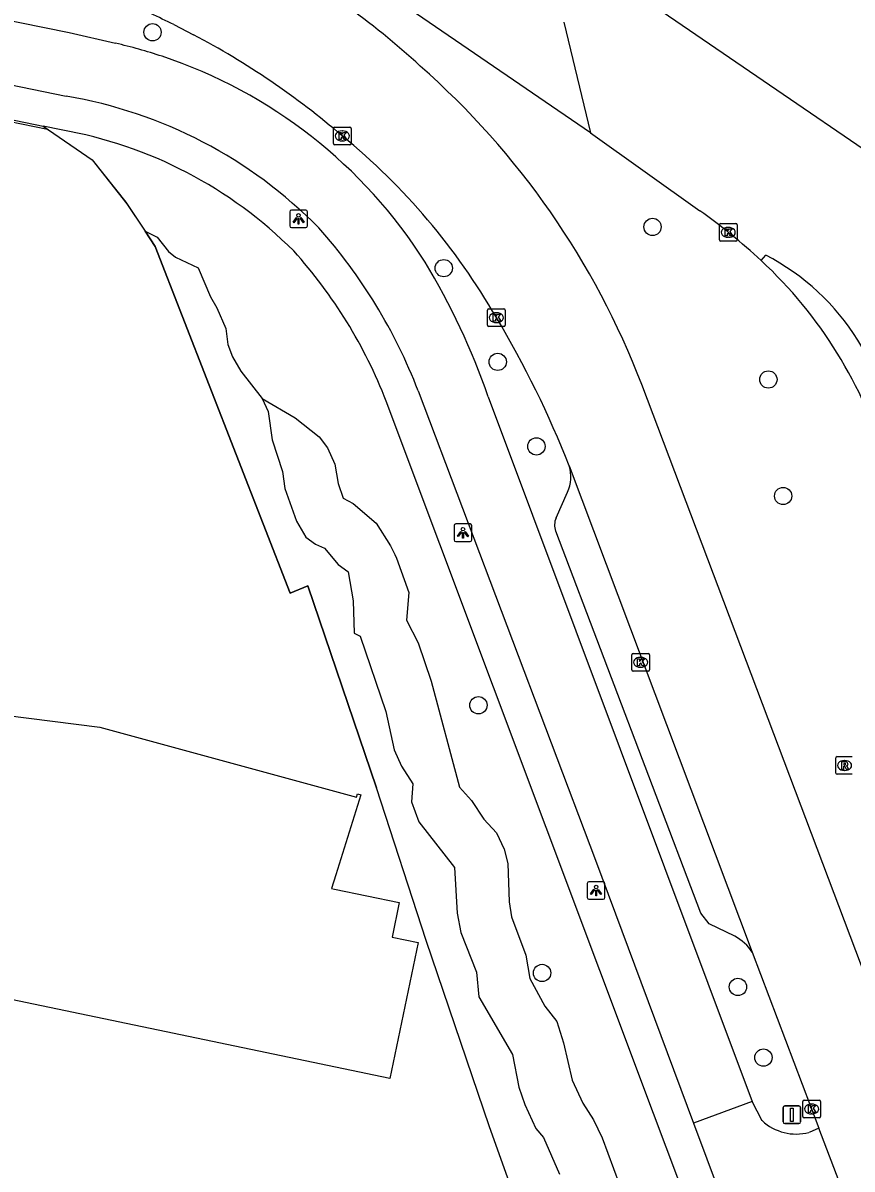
# Model space of a CAD drawing. Extents: x 157692 to 159670, y 381454 to 383289.
# Drawn here: x 158771.4 to 158818.3, y 381983.4 to 382048.1 of the extents above; entities that cross this region are included whole.
import ezdxf

# ---------------------------------------------------------------- set-up
doc = ezdxf.new("R2010")
doc.units = 0
for name, color, linetype in [('IMGEO_Boom', 7, 'Continuous'), ('IMGEO_Fietspad_gesloten', 7, 'Continuous'), ('IMGEO_Groenvoorziening', 7, 'Continuous'), ('IMGEO_Hek', 7, 'Continuous'), ('IMGEO_Kolk', 7, 'Continuous'), ('IMGEO_Lichtpunt', 7, 'Continuous'), ('IMGEO_Pand', 7, 'Continuous'), ('IMGEO_Parkeervlak_open', 7, 'Continuous'), ('IMGEO_Rijbaan_lokaal_open', 7, 'Continuous'), ('IMGEO_Rijbaan_regionaal_gesloten', 7, 'Continuous'), ('IMGEO_Rijbaan_regionaal_open', 7, 'Continuous'), ('IMGEO_Rioolput', 7, 'Continuous'), ('IMGEO_Verkeersbordpaal', 7, 'Continuous'), ('IMGEO_Voetpad_open', 7, 'Continuous')]:
    doc.layers.add(name, color=color, linetype=linetype)

msp = doc.modelspace()

# ---------------------------------------------------------------- linework, layer by layer
at = {"layer": 'IMGEO_Boom'}
for centre in [(158778.735, 382047.616), (158807.001, 382036.615), (158795.202, 382034.283), (158798.251, 382028.988), (158813.549, 382027.99), (158800.438, 382024.209), (158814.385, 382021.405), (158797.16, 382009.578), (158800.757, 381994.446), (158811.828, 381993.656), (158813.273, 381989.664)]:
    msp.add_circle(centre, 0.489, dxfattribs=at)
at = {"layer": 'IMGEO_Fietspad_gesloten'}
for points in [[(158748.896, 382052.715), (158774.025, 382047.607), (158776.64, 382046.995)], [(158746.373, 382049.67), (158773.852, 382044.005)], [(158793.751, 382027.353), (158803.769, 382000.822), (158809.322, 381985.948)], [(158797.711, 382027.016), (158812.631, 381987.183)], [(158812.631, 381987.183), (158809.322, 381985.948)], [(158813.192, 381986.098), (158812.631, 381987.183)], [(158809.322, 381985.948), (158814.476, 381972.144)], [(158816.403, 381985.672), (158815.847, 381985.433)]]:
    msp.add_lwpolyline(points, dxfattribs=at)
for centre, radius, start, end in [((158770.485, 382019.899), 27.786, 71.55639, 77.20266), ((158770.398, 382019.593), 28.104, 32.32049, 71.58521), ((158769.513, 382018.265), 26.103, 44.48478, 80.4318), ((158765.743, 382016.579), 30.008, 21.04035, 41.73664), ((158759.959, 382013.961), 39.945, 19.07632, 31.14215), ((158815.129, 381988.2), 2.858, 227.33371, 284.54303)]:
    msp.add_arc(centre, radius, start, end, dxfattribs=at)
at = {"layer": 'IMGEO_Groenvoorziening'}
for points in [[(158772.553, 382042.313), (158775.33, 382040.401), (158777.286, 382037.926), (158778.315, 382036.37)], [(158778.315, 382036.37), (158779.001, 382036.028), (158779.643, 382035.227), (158780.039, 382034.899), (158781.317, 382034.293), (158782.005, 382032.656), (158782.368, 382032.034), (158782.885, 382030.871), (158783, 382029.971), (158783.263, 382029.269), (158783.72, 382028.459), (158784.931, 382026.91)], [(158804.242, 381967.659), (158797.792, 381985.757), (158794.203, 381996.276), (158791.398, 382004.912), (158787.515, 382016.319), (158786.523, 382015.913), (158778.888, 382035.503), (158778.315, 382036.37)], [(158784.931, 382026.91), (158786.807, 382025.823), (158788.16, 382024.755), (158788.618, 382024.127), (158789.047, 382023.204), (158789.235, 382022.113), (158789.521, 382021.287), (158790.074, 382020.973), (158791.374, 382019.874), (158792.188, 382018.597), (158792.431, 382018.093), (158792.531, 382017.886), (158793.221, 382015.948), (158793.094, 382014.387), (158793.747, 382013.11), (158794.493, 382010.935), (158796.086, 382004.954), (158796.759, 382004.199), (158797.472, 382003.148), (158798.179, 382002.362), (158798.616, 382001.444), (158798.829, 382000.632), (158798.897, 381998.469), (158799.03, 381997.628), (158799.838, 381995.446), (158800.065, 381994.133), (158800.906, 381992.571), (158801.598, 381991.7), (158801.974, 381990.504), (158802.456, 381988.389), (158803.052, 381987.085), (158803.667, 381986.154), (158804.159, 381985.128), (158805.114, 381982.535)], [(158784.931, 382026.91), (158785.268, 382026.187), (158785.498, 382024.581), (158786.082, 382022.782), (158786.216, 382021.825), (158786.868, 382019.99), (158787.405, 382019.069), (158787.952, 382018.687), (158788.45, 382018.459), (158789.237, 382017.526), (158789.777, 382017.135), (158789.801, 382017.117), (158790.078, 382015.481), (158790.135, 382013.651), (158790.479, 382013.476), (158791.922, 382009.225), (158792.403, 382007.06), (158792.804, 382006.138), (158793.446, 382005.135), (158793.381, 382004.127), (158793.794, 382002.987), (158795.8, 382000.407), (158795.964, 381997.819), (158796.161, 381996.727), (158797.059, 381994.485), (158797.188, 381993.106), (158799.083, 381989.839), (158799.447, 381987.985), (158799.777, 381987.007), (158800.408, 381985.664), (158800.836, 381985.151), (158801.738, 381983.07)]]:
    msp.add_lwpolyline(points, dxfattribs=at)
at = {"layer": 'IMGEO_Hek'}
for points in [[(158746.324, 382047.568), (158772.791, 382042.143), (158773.459, 382041.685)], [(158773.459, 382041.685), (158775.33, 382040.401), (158777.23, 382038.011), (158778.315, 382036.37)], [(158778.315, 382036.37), (158778.888, 382035.503), (158786.523, 382015.913), (158787.515, 382016.319)], [(158787.515, 382016.319), (158791.398, 382004.912)], [(158794.203, 381996.276), (158791.398, 382004.912)], [(158804.242, 381967.659), (158797.792, 381985.757), (158794.203, 381996.276)]]:
    msp.add_lwpolyline(points, dxfattribs=at)
at = {"layer": 'IMGEO_Kolk'}
for p, q in [((158788.963, 382041.331), (158788.963, 382042.183)), ((158789.038, 382042.257), (158789.89, 382042.257)), ((158789.964, 382042.183), (158789.964, 382041.331)), ((158789.451, 382042.037), (158789.476, 382042.037)), ((158789.89, 382041.257), (158789.038, 382041.257)), ((158789.474, 382041.477), (158789.449, 382041.477)), ((158810.78, 382035.88), (158810.78, 382036.732)), ((158810.855, 382036.806), (158811.707, 382036.806)), ((158811.268, 382036.586), (158811.293, 382036.586)), ((158811.781, 382036.732), (158811.781, 382035.88)), ((158811.707, 382035.806), (158810.855, 382035.806)), ((158811.291, 382036.026), (158811.266, 382036.026)), ((158797.675, 382031.06), (158797.675, 382031.912)), ((158797.75, 382031.986), (158798.602, 382031.986)), ((158798.676, 382031.912), (158798.676, 382031.06)), ((158798.186, 382031.206), (158798.161, 382031.206)), ((158798.163, 382031.766), (158798.188, 382031.766)), ((158798.602, 382030.986), (158797.75, 382030.986)), ((158805.829, 382011.58), (158805.829, 382012.432)), ((158805.904, 382012.506), (158806.756, 382012.506)), ((158806.83, 382012.432), (158806.83, 382011.58)), ((158806.34, 382011.726), (158806.315, 382011.726)), ((158806.317, 382012.286), (158806.342, 382012.286)), ((158806.756, 382011.506), (158805.904, 382011.506)), ((158815.492, 381986.33), (158815.492, 381987.182)), ((158815.567, 381987.256), (158816.419, 381987.256)), ((158816.493, 381987.182), (158816.493, 381986.33)), ((158816.003, 381986.476), (158815.978, 381986.476)), ((158815.98, 381987.036), (158816.005, 381987.036)), ((158816.419, 381986.256), (158815.567, 381986.256))]:
    msp.add_line(p, q, dxfattribs=at)
for points in [[(158788.963, 382041.331), (158788.963, 382042.183)], [(158789.038, 382042.257), (158789.89, 382042.257)], [(158789.964, 382042.183), (158789.964, 382041.331)], [(158789.284, 382041.957), (158789.407, 382041.957), (158789.407, 382041.806), (158789.537, 382041.957), (158789.701, 382041.957), (158789.555, 382041.806), (158789.708, 382041.557), (158789.556, 382041.557), (158789.471, 382041.721), (158789.407, 382041.654), (158789.407, 382041.557), (158789.284, 382041.557), (158789.284, 382041.957)], [(158789.89, 382041.257), (158789.038, 382041.257)], [(158810.78, 382035.88), (158810.78, 382036.732)], [(158810.855, 382036.806), (158811.707, 382036.806)], [(158811.101, 382036.506), (158811.224, 382036.506), (158811.224, 382036.355), (158811.354, 382036.506), (158811.518, 382036.506), (158811.372, 382036.355), (158811.525, 382036.106), (158811.373, 382036.106), (158811.288, 382036.27), (158811.224, 382036.203), (158811.224, 382036.106), (158811.101, 382036.106), (158811.101, 382036.506)], [(158811.781, 382036.732), (158811.781, 382035.88)], [(158811.707, 382035.806), (158810.855, 382035.806)], [(158797.675, 382031.06), (158797.675, 382031.912)], [(158797.75, 382031.986), (158798.602, 382031.986)], [(158798.676, 382031.912), (158798.676, 382031.06)], [(158797.996, 382031.686), (158798.119, 382031.686), (158798.119, 382031.535), (158798.249, 382031.686), (158798.413, 382031.686), (158798.267, 382031.535), (158798.42, 382031.286), (158798.268, 382031.286), (158798.183, 382031.45), (158798.119, 382031.383), (158798.119, 382031.286), (158797.996, 382031.286), (158797.996, 382031.686)], [(158798.602, 382030.986), (158797.75, 382030.986)], [(158805.829, 382011.58), (158805.829, 382012.432)], [(158805.904, 382012.506), (158806.756, 382012.506)], [(158806.83, 382012.432), (158806.83, 382011.58)], [(158806.15, 382012.206), (158806.273, 382012.206), (158806.273, 382012.055), (158806.403, 382012.206), (158806.567, 382012.206), (158806.421, 382012.055), (158806.574, 382011.806), (158806.422, 382011.806), (158806.337, 382011.97), (158806.273, 382011.903), (158806.273, 382011.806), (158806.15, 382011.806), (158806.15, 382012.206)], [(158806.756, 382011.506), (158805.904, 382011.506)], [(158815.492, 381986.33), (158815.492, 381987.182)], [(158815.567, 381987.256), (158816.419, 381987.256)], [(158816.493, 381987.182), (158816.493, 381986.33)], [(158815.813, 381986.956), (158815.936, 381986.956), (158815.936, 381986.805), (158816.066, 381986.956), (158816.23, 381986.956), (158816.084, 381986.805), (158816.237, 381986.556), (158816.085, 381986.556), (158816, 381986.72), (158815.936, 381986.653), (158815.936, 381986.556), (158815.813, 381986.556), (158815.813, 381986.956)], [(158816.419, 381986.256), (158815.567, 381986.256)]]:
    msp.add_lwpolyline(points, dxfattribs=at)
for centre, start, end in [((158789.04, 382042.181), 91.55205, 178.44795), ((158789.04, 382042.181), 91.55205, 178.44795), ((158789.888, 382042.181), 1.55205, 88.44795), ((158789.888, 382042.181), 1.55205, 88.44795), ((158789.04, 382041.333), 181.55205, 268.44795), ((158789.04, 382041.333), 181.55205, 268.44795), ((158789.888, 382041.333), 271.55205, 358.44795), ((158789.888, 382041.333), 271.55205, 358.44795), ((158810.857, 382036.73), 91.55205, 178.44795), ((158810.857, 382036.73), 91.55205, 178.44795), ((158811.705, 382036.73), 1.55205, 88.44795), ((158811.705, 382036.73), 1.55205, 88.44795), ((158810.857, 382035.882), 181.55205, 268.44795), ((158810.857, 382035.882), 181.55205, 268.44795), ((158811.705, 382035.882), 271.55205, 358.44795), ((158811.705, 382035.882), 271.55205, 358.44795), ((158797.752, 382031.91), 91.55205, 178.44795), ((158797.752, 382031.91), 91.55205, 178.44795), ((158798.6, 382031.91), 1.55205, 88.44795), ((158798.6, 382031.91), 1.55205, 88.44795), ((158797.752, 382031.062), 181.55205, 268.44795), ((158797.752, 382031.062), 181.55205, 268.44795), ((158798.6, 382031.062), 271.55205, 358.44795), ((158798.6, 382031.062), 271.55205, 358.44795), ((158805.906, 382012.43), 91.55205, 178.44795), ((158805.906, 382012.43), 91.55205, 178.44795), ((158806.754, 382012.43), 1.55205, 88.44795), ((158806.754, 382012.43), 1.55205, 88.44795), ((158805.906, 382011.582), 181.55205, 268.44795), ((158805.906, 382011.582), 181.55205, 268.44795), ((158806.754, 382011.582), 271.55205, 358.44795), ((158806.754, 382011.582), 271.55205, 358.44795), ((158815.569, 381987.18), 91.55205, 178.44795), ((158815.569, 381987.18), 91.55205, 178.44795), ((158816.417, 381987.18), 1.55205, 88.44795), ((158816.417, 381987.18), 1.55205, 88.44795), ((158815.569, 381986.332), 181.55205, 268.44795), ((158815.569, 381986.332), 181.55205, 268.44795), ((158816.417, 381986.332), 271.55205, 358.44795), ((158816.417, 381986.332), 271.55205, 358.44795)]:
    msp.add_arc(centre, 0.0765, start, end, dxfattribs=at)
for centre, major_axis, ratio, start_param, end_param in [((158789.45, 382041.757), (-0.387, 0.002), 0.722429, 4.712389, 7.853982), ((158789.475, 382041.757), (-0.39, 0.002), 0.717154, 1.570796, 4.712389), ((158811.267, 382036.306), (-0.387, 0.002), 0.722429, 4.712389, 7.853982), ((158811.292, 382036.306), (-0.39, 0.002), 0.717154, 1.570796, 4.712389), ((158798.162, 382031.486), (-0.387, 0.002), 0.722429, 4.712389, 7.853982), ((158798.187, 382031.486), (-0.39, 0.002), 0.717154, 1.570796, 4.712389), ((158806.316, 382012.006), (-0.387, 0.002), 0.722429, 4.712389, 7.853982), ((158806.341, 382012.006), (-0.39, 0.002), 0.717154, 1.570796, 4.712389), ((158815.979, 381986.756), (-0.387, 0.002), 0.722429, 4.712389, 7.853982), ((158816.004, 381986.756), (-0.39, 0.002), 0.717154, 1.570796, 4.712389)]:
    msp.add_ellipse(centre, major_axis=major_axis, ratio=ratio, start_param=start_param, end_param=end_param, dxfattribs=at)
at = {"layer": 'IMGEO_Lichtpunt'}
for p, q in [((158786.493, 382037.475), (158786.493, 382036.668)), ((158786.493, 382037.475), (158786.493, 382036.668)), ((158787.395, 382037.57), (158786.587, 382037.57)), ((158787.395, 382037.57), (158786.587, 382037.57)), ((158787.489, 382036.668), (158787.489, 382037.475)), ((158787.489, 382036.668), (158787.489, 382037.475)), ((158786.587, 382036.574), (158787.395, 382036.574)), ((158786.587, 382036.574), (158787.395, 382036.574)), ((158795.788, 382019.733), (158795.788, 382018.926)), ((158795.788, 382019.733), (158795.788, 382018.926)), ((158796.69, 382019.828), (158795.882, 382019.828)), ((158796.69, 382019.828), (158795.882, 382019.828)), ((158796.784, 382018.926), (158796.784, 382019.733)), ((158796.784, 382018.926), (158796.784, 382019.733)), ((158795.882, 382018.832), (158796.69, 382018.832)), ((158795.882, 382018.832), (158796.69, 382018.832)), ((158803.312, 381999.51), (158803.312, 381998.703)), ((158803.312, 381999.51), (158803.312, 381998.703)), ((158804.214, 381999.605), (158803.406, 381999.605)), ((158804.214, 381999.605), (158803.406, 381999.605)), ((158804.308, 381998.703), (158804.308, 381999.51)), ((158804.308, 381998.703), (158804.308, 381999.51)), ((158803.406, 381998.609), (158804.214, 381998.609)), ((158803.406, 381998.609), (158804.214, 381998.609))]:
    msp.add_line(p, q, dxfattribs=at)
for points in [[(158786.867, 382037.139), (158786.906, 382037.111), (158786.718, 382036.849), (158786.68, 382036.876), (158786.867, 382037.139)], [(158786.969, 382037.091), (158787.016, 382037.091), (158787.016, 382036.769), (158786.969, 382036.769), (158786.969, 382037.091)], [(158787.079, 382037.111), (158787.117, 382037.138), (158787.304, 382036.876), (158787.265, 382036.848), (158787.079, 382037.111)], [(158796.162, 382019.397), (158796.201, 382019.369), (158796.013, 382019.107), (158795.975, 382019.134), (158796.162, 382019.397)], [(158796.264, 382019.349), (158796.311, 382019.349), (158796.311, 382019.027), (158796.264, 382019.027), (158796.264, 382019.349)], [(158796.374, 382019.369), (158796.412, 382019.396), (158796.599, 382019.134), (158796.56, 382019.106), (158796.374, 382019.369)], [(158803.686, 381999.174), (158803.725, 381999.146), (158803.537, 381998.884), (158803.499, 381998.911), (158803.686, 381999.174)], [(158803.788, 381999.126), (158803.835, 381999.126), (158803.835, 381998.804), (158803.788, 381998.804), (158803.788, 381999.126)], [(158803.898, 381999.146), (158803.936, 381999.173), (158804.123, 381998.911), (158804.084, 381998.883), (158803.898, 381999.146)]]:
    msp.add_lwpolyline(points, dxfattribs=at)
for centre in [(158786.992, 382037.273), (158796.287, 382019.531), (158803.811, 381999.308)]:
    msp.add_circle(centre, 0.0994, dxfattribs=at)
for centre, start, end in [((158786.587, 382037.475), 90, 180), ((158786.587, 382037.475), 90, 180), ((158787.395, 382037.475), 0, 90), ((158787.395, 382037.475), 0, 90), ((158786.587, 382036.668), 180, 270), ((158786.587, 382036.668), 180, 270), ((158787.395, 382036.668), 270, 0), ((158787.395, 382036.668), 270, 360), ((158795.882, 382019.733), 90, 180), ((158795.882, 382019.733), 90, 180), ((158796.69, 382019.733), 0, 90), ((158796.69, 382019.733), 0, 90), ((158795.882, 382018.926), 180, 270), ((158795.882, 382018.926), 180, 270), ((158796.69, 382018.926), 270, 0), ((158796.69, 382018.926), 270, 360), ((158803.406, 381999.51), 90, 180), ((158803.406, 381999.51), 90, 180), ((158804.214, 381999.51), 0, 90), ((158804.214, 381999.51), 0, 90), ((158803.406, 381998.703), 180, 270), ((158803.406, 381998.703), 180, 270), ((158804.214, 381998.703), 270, 0), ((158804.214, 381998.703), 270, 360)]:
    msp.add_arc(centre, 0.0946, start, end, dxfattribs=at)
at = {"layer": 'IMGEO_Pand'}
msp.add_lwpolyline([(158753.034, 382006.009), (158753.403, 382005.972), (158754.031, 382011.081), (158775.753, 382008.337), (158790.273, 382004.377), (158790.321, 382004.57), (158790.509, 382004.515), (158789.093, 382000), (158788.85, 381999.227), (158789.016, 381999.192), (158792.687, 381998.427), (158792.28, 381996.477), (158793.748, 381996.171), (158792.147, 381988.485), (158756.27, 381995.959), (158757.099, 382000), (158757.742, 382003.134), (158752.751, 382003.841), (158753.034, 382006.009)], dxfattribs=at)
at = {"layer": 'IMGEO_Parkeervlak_open'}
for points in [[(158801.551, 382020.165), (158802.198, 382021.627)], [(158811.649, 381996.525), (158810.201, 381997.226), (158809.738, 381997.819), (158801.526, 382019.42)]]:
    msp.add_lwpolyline(points, dxfattribs=at)
for centre, radius, start, end in [((158800.315, 382022.487), 2.07, 335.45394, 17.34027), ((158802.407, 382019.763), 0.946, 154.86786, 201.28822), ((158810.408, 381994.174), 2.659, 32.82431, 62.17048)]:
    msp.add_arc(centre, radius, start, end, dxfattribs=at)
at = {"layer": 'IMGEO_Rijbaan_lokaal_open'}
for points in [[(158779.938, 382048.049), (158781.052, 382047.479)], [(158821.579, 381987.522), (158806.392, 382027.71)], [(158802.291, 382023.104), (158812.642, 381995.615)], [(158812.642, 381995.615), (158816.403, 381985.672)], [(158817.698, 381982.257), (158816.403, 381985.672)]]:
    msp.add_lwpolyline(points, dxfattribs=at)
for centre, radius, start, end in [((158764.382, 382013.689), 43.526, 47.35578, 61.97888), ((158759.6, 382006.893), 45.907, 63.70333, 67.31367), ((158759.588, 382006.88), 45.923, 49.41618, 62.13528), ((158763.741, 382011.382), 45.669, 20.94832, 48.72528), ((158765.696, 382012.767), 37.488, 29.95656, 50.65355), ((158749.445, 382002.361), 56.771, 21.43067, 30.86522)]:
    msp.add_arc(centre, radius, start, end, dxfattribs=at)
at = {"layer": 'IMGEO_Rijbaan_regionaal_gesloten'}
for points in [[(158803.489, 382041.935), (158790.739, 382050.676)], [(158801.98, 382048.183), (158803.489, 382041.935)]]:
    msp.add_lwpolyline(points, dxfattribs=at)
at = {"layer": 'IMGEO_Rijbaan_regionaal_open'}
for points in [[(158822.002, 382038.892), (158800.705, 382053.461)], [(158803.489, 382041.935), (158809.684, 382037.531)], [(158813.139, 382034.714), (158813.403, 382035.021)]]:
    msp.add_lwpolyline(points, dxfattribs=at)
for centre, radius, start, end in [((158787.923, 382007.315), 37.236, 47.37653, 54.23999), ((158796.009, 382016.227), 25.203, 16.2597, 47.18157), ((158807.219, 382023.112), 13.418, 1.33914, 62.55873)]:
    msp.add_arc(centre, radius, start, end, dxfattribs=at)
at = {"layer": 'IMGEO_Rioolput'}
for p, q in [((158817.355, 382005.748), (158817.355, 382006.6)), ((158817.43, 382006.674), (158818.282, 382006.674)), ((158817.866, 382005.894), (158817.841, 382005.894)), ((158817.843, 382006.454), (158817.868, 382006.454)), ((158818.282, 382005.674), (158817.43, 382005.674))]:
    msp.add_line(p, q, dxfattribs=at)
for points in [[(158817.355, 382005.748), (158817.355, 382006.6)], [(158817.43, 382006.674), (158818.282, 382006.674)], [(158817.944, 382006.372), (158817.692, 382006.374), (158817.692, 382005.974)], [(158817.692, 382005.974), (158817.816, 382005.974), (158817.816, 382006.136), (158817.827, 382006.136)], [(158817.87, 382006.293), (158817.816, 382006.293), (158817.816, 382006.212)], [(158817.816, 382006.212), (158817.868, 382006.212)], [(158817.874, 382006.107), (158817.945, 382005.974), (158818.085, 382005.974), (158818.02, 382006.1)], [(158818.282, 382005.674), (158817.43, 382005.674)]]:
    msp.add_lwpolyline(points, dxfattribs=at)
for centre, radius, start, end in [((158817.432, 382006.598), 0.0765, 91.55205, 178.44795), ((158817.432, 382006.598), 0.0765, 91.55205, 178.44795), ((158817.826, 382006.083), 0.0533, 26.02933, 88.69889), ((158817.852, 382006.401), 0.19, 274.7715, 282.96867), ((158817.876, 382006.197), 0.0964, 77.00612, 93.18647), ((158817.89, 382006.254), 0.0378, 276.66336, 79.67722), ((158817.943, 382006.262), 0.109, 350.36119, 89.41601), ((158817.941, 382006.262), 0.112, 277.58423, 350.98172), ((158817.925, 382006.047), 0.108, 29.51342, 73.79051), ((158817.432, 382005.75), 0.0765, 181.55205, 268.44795), ((158817.432, 382005.75), 0.0765, 181.55205, 268.44795)]:
    msp.add_arc(centre, radius, start, end, dxfattribs=at)
for centre, major_axis, ratio, start_param, end_param in [((158817.842, 382006.174), (-0.387, 0.002), 0.722429, 4.712389, 7.853982), ((158817.867, 382006.174), (-0.39, 0.002), 0.717154, 1.570796, 4.712389)]:
    msp.add_ellipse(centre, major_axis=major_axis, ratio=ratio, start_param=start_param, end_param=end_param, dxfattribs=at)
at = {"layer": 'IMGEO_Verkeersbordpaal'}
for p, q in [((158814.385, 381986.034), (158814.385, 381986.834)), ((158814.385, 381986.834), (158814.385, 381986.034)), ((158814.485, 381986.934), (158815.275, 381986.934)), ((158815.275, 381986.934), (158814.485, 381986.934)), ((158815.375, 381986.834), (158815.375, 381986.034)), ((158815.375, 381986.034), (158815.375, 381986.834)), ((158815.275, 381985.934), (158814.485, 381985.934)), ((158814.485, 381985.934), (158815.275, 381985.934))]:
    msp.add_line(p, q, dxfattribs=at)
msp.add_lwpolyline([(158814.805, 381986.809), (158814.955, 381986.809), (158814.955, 381986.059), (158814.805, 381986.059), (158814.805, 381986.809)], dxfattribs=at)
for centre, start, end in [((158814.485, 381986.834), 90, 180), ((158814.485, 381986.834), 90, 180), ((158815.275, 381986.834), 0, 90), ((158815.275, 381986.834), 360, 90), ((158814.485, 381986.034), 180, 270), ((158814.485, 381986.034), 180, 270), ((158815.275, 381986.034), 270, 0), ((158815.275, 381986.034), 270, 0)]:
    msp.add_arc(centre, 0.1, start, end, dxfattribs=at)
at = {"layer": 'IMGEO_Voetpad_open'}
for points in [[(158745.995, 382047.802), (158772.553, 382042.313)], [(158773.57, 382042.103), (158772.553, 382042.313)], [(158812.671, 381971.586), (158807.065, 381986.509), (158791.945, 382026.759)]]:
    msp.add_lwpolyline(points, dxfattribs=at)
for centre, radius, start, end in [((158769.255, 382017.778), 24.705, 45.02707, 79.94121), ((158766.368, 382016.874), 27.421, 21.12997, 42.09181)]:
    msp.add_arc(centre, radius, start, end, dxfattribs=at)

doc.saveas('drawing.dxf')
